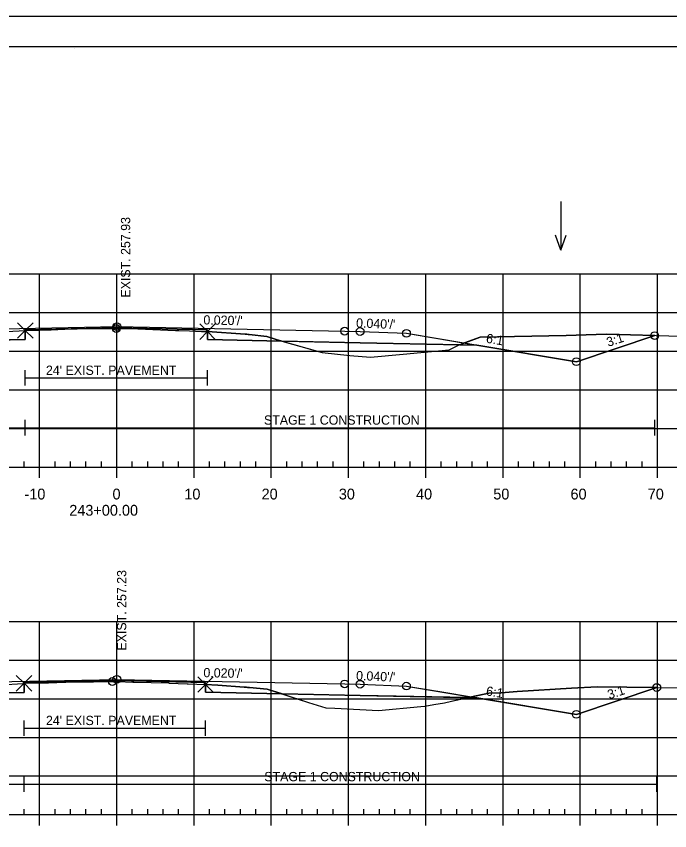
# Model space of a CAD drawing. Extents: x 1365647 to 1367999, y 387113 to 400173.
# Drawn here: x 1365881.1 to 1365965.7, y 393240.8 to 393346.2 of the extents above; entities that cross this region are included whole.
import ezdxf

# ---------------------------------------------------------------- set-up
doc = ezdxf.new("R2010")
doc.units = 0
for name, color, linetype in [('R_Alt Surface', 7, 'Continuous'), ('R_Axis', 7, 'Continuous'), ('R_Axis Annot', 7, 'Continuous'), ('R_Border', 7, 'Continuous'), ('R_Contours', 7, 'Continuous'), ('R_Exist Surface', 7, 'Continuous'), ('R_Fin Surface', 7, 'Continuous'), ('R_Fin Surface Annot', 7, 'Continuous'), ('R_Grid', 7, 'Continuous'), ('R_No Plot', 7, 'Continuous'), ('R_Proposed Const Limits', 7, 'Continuous'), ('R_Water', 7, 'Continuous'), ('R_Water Annot', 7, 'Continuous'), ('R_Xsect Elev', 7, 'Continuous')]:
    doc.layers.add(name, color=color, linetype=linetype)

msp = doc.modelspace()

# ---------------------------------------------------------------- linework, layer by layer
at = {"layer": 'R_Alt Surface'}
for points in [[(1365847.47, 393303.63), (1365862.59, 393303.93), (1365882.24, 393304.33), (1365882.24, 393305.61), (1365894.09, 393305.85), (1365905.83, 393305.62), (1365905.83, 393304.33), (1365925.59, 393303.93), (1365940.72, 393303.63)], [(1365847.47, 393257.96), (1365862.59, 393258.27), (1365882.07, 393258.66), (1365882.07, 393259.94), (1365894.09, 393260.18), (1365905.58, 393259.95), (1365905.58, 393258.67), (1365925.59, 393258.27), (1365940.72, 393257.96)]]:
    msp.add_lwpolyline(points, dxfattribs=at)
at = {"layer": 'R_Axis'}
for p, q in [((1365882.09, 393287.84), (1365882.09, 393288.54)), ((1365886.09, 393287.84), (1365886.09, 393288.54)), ((1365888.09, 393287.84), (1365888.09, 393288.54)), ((1365890.09, 393287.84), (1365890.09, 393288.54)), ((1365892.09, 393287.84), (1365892.09, 393288.54)), ((1365896.09, 393287.84), (1365896.09, 393288.54)), ((1365898.09, 393287.84), (1365898.09, 393288.54)), ((1365900.09, 393287.84), (1365900.09, 393288.54)), ((1365902.09, 393287.84), (1365902.09, 393288.54)), ((1365906.09, 393287.84), (1365906.09, 393288.54)), ((1365908.09, 393287.84), (1365908.09, 393288.54)), ((1365910.09, 393287.84), (1365910.09, 393288.54)), ((1365912.09, 393287.84), (1365912.09, 393288.54)), ((1365916.09, 393287.84), (1365916.09, 393288.54)), ((1365918.09, 393287.84), (1365918.09, 393288.54)), ((1365920.09, 393287.84), (1365920.09, 393288.54)), ((1365922.09, 393287.84), (1365922.09, 393288.54)), ((1365926.09, 393287.84), (1365926.09, 393288.54)), ((1365928.09, 393287.84), (1365928.09, 393288.54)), ((1365930.09, 393287.84), (1365930.09, 393288.54)), ((1365932.09, 393287.84), (1365932.09, 393288.54)), ((1365936.09, 393287.84), (1365936.09, 393288.54)), ((1365938.09, 393287.84), (1365938.09, 393288.54)), ((1365940.09, 393287.84), (1365940.09, 393288.54)), ((1365942.09, 393287.84), (1365942.09, 393288.54)), ((1365946.09, 393287.84), (1365946.09, 393288.54)), ((1365948.09, 393287.84), (1365948.09, 393288.54)), ((1365950.09, 393287.84), (1365950.09, 393288.54)), ((1365952.09, 393287.84), (1365952.09, 393288.54)), ((1365956.09, 393287.84), (1365956.09, 393288.54)), ((1365958.09, 393287.84), (1365958.09, 393288.54)), ((1365960.09, 393287.84), (1365960.09, 393288.54)), ((1365962.09, 393287.84), (1365962.09, 393288.54)), ((1365749.09, 393287.84), (1366039.09, 393287.84)), ((1365884.09, 393286.44), (1365884.09, 393287.84)), ((1365894.09, 393286.44), (1365894.09, 393287.84)), ((1365904.09, 393286.44), (1365904.09, 393287.84)), ((1365914.09, 393286.44), (1365914.09, 393287.84)), ((1365924.09, 393286.44), (1365924.09, 393287.84)), ((1365934.09, 393286.44), (1365934.09, 393287.84)), ((1365944.09, 393286.44), (1365944.09, 393287.84)), ((1365954.09, 393286.44), (1365954.09, 393287.84)), ((1365964.09, 393286.44), (1365964.09, 393287.84)), ((1365749.09, 393242.84), (1366039.09, 393242.84)), ((1365882.09, 393242.84), (1365882.09, 393243.54)), ((1365884.09, 393241.44), (1365884.09, 393242.84)), ((1365886.09, 393242.84), (1365886.09, 393243.54)), ((1365888.09, 393242.84), (1365888.09, 393243.54)), ((1365890.09, 393242.84), (1365890.09, 393243.54)), ((1365892.09, 393242.84), (1365892.09, 393243.54)), ((1365894.09, 393241.44), (1365894.09, 393242.84)), ((1365896.09, 393242.84), (1365896.09, 393243.54)), ((1365898.09, 393242.84), (1365898.09, 393243.54)), ((1365900.09, 393242.84), (1365900.09, 393243.54)), ((1365902.09, 393242.84), (1365902.09, 393243.54)), ((1365904.09, 393241.44), (1365904.09, 393242.84)), ((1365906.09, 393242.84), (1365906.09, 393243.54)), ((1365908.09, 393242.84), (1365908.09, 393243.54)), ((1365910.09, 393242.84), (1365910.09, 393243.54)), ((1365912.09, 393242.84), (1365912.09, 393243.54)), ((1365914.09, 393241.44), (1365914.09, 393242.84)), ((1365916.09, 393242.84), (1365916.09, 393243.54)), ((1365918.09, 393242.84), (1365918.09, 393243.54)), ((1365920.09, 393242.84), (1365920.09, 393243.54)), ((1365922.09, 393242.84), (1365922.09, 393243.54)), ((1365924.09, 393241.44), (1365924.09, 393242.84)), ((1365926.09, 393242.84), (1365926.09, 393243.54)), ((1365928.09, 393242.84), (1365928.09, 393243.54)), ((1365930.09, 393242.84), (1365930.09, 393243.54)), ((1365932.09, 393242.84), (1365932.09, 393243.54)), ((1365934.09, 393241.44), (1365934.09, 393242.84)), ((1365936.09, 393242.84), (1365936.09, 393243.54)), ((1365938.09, 393242.84), (1365938.09, 393243.54)), ((1365940.09, 393242.84), (1365940.09, 393243.54)), ((1365942.09, 393242.84), (1365942.09, 393243.54)), ((1365944.09, 393241.44), (1365944.09, 393242.84)), ((1365946.09, 393242.84), (1365946.09, 393243.54)), ((1365948.09, 393242.84), (1365948.09, 393243.54)), ((1365950.09, 393242.84), (1365950.09, 393243.54)), ((1365952.09, 393242.84), (1365952.09, 393243.54)), ((1365954.09, 393241.44), (1365954.09, 393242.84)), ((1365956.09, 393242.84), (1365956.09, 393243.54)), ((1365958.09, 393242.84), (1365958.09, 393243.54)), ((1365960.09, 393242.84), (1365960.09, 393243.54)), ((1365962.09, 393242.84), (1365962.09, 393243.54)), ((1365964.09, 393241.44), (1365964.09, 393242.84))]:
    msp.add_line(p, q, dxfattribs=at)
at = {"layer": 'R_Border'}
for p, q in [((1365736.09, 393342.3), (1366052.27, 393342.3)), ((1365888.61, 393342.04), (1365888.61, 393342.04)), ((1365888.61, 393342.04), (1365888.61, 393342.04))]:
    msp.add_line(p, q, dxfattribs=at)
at = {"layer": 'R_Contours'}
for p, q in [((1365905.83, 393305.37), (1365905.83, 393304.33)), ((1365953.59, 393301.48), (1365963.73, 393304.86)), ((1365963.73, 393304.86), (1365957.45, 393305.02)), ((1365905.83, 393304.33), (1365915.47, 393304.14)), ((1365905.58, 393259.69), (1365905.58, 393258.67)), ((1365905.58, 393258.67), (1365915.5, 393258.47)), ((1365953.59, 393255.82), (1365964, 393259.29)), ((1365964, 393259.29), (1365956.29, 393259.36)), ((1365939.99, 393258.08), (1365940.72, 393257.96)), ((1365940.72, 393257.96), (1365953.59, 393255.82))]:
    msp.add_line(p, q, dxfattribs=at)
for points in [[(1365869.97, 393304.08), (1365873.9, 393305.11), (1365875.19, 393305.11), (1365876.91, 393305.22), (1365879.86, 393305.38), (1365882.24, 393305.53), (1365882.24, 393304.33)], [(1365882.24, 393305.53), (1365882.7, 393305.55), (1365884.08, 393305.56), (1365885.57, 393305.61), (1365888.2, 393305.72), (1365888.94, 393305.74), (1365891.57, 393305.77), (1365892.95, 393305.77), (1365894.02, 393305.77), (1365894.54, 393305.78), (1365895.83, 393305.78), (1365896.81, 393305.74), (1365901.67, 393305.53), (1365902.1, 393305.53), (1365903.51, 393305.46), (1365905.03, 393305.39), (1365905.32, 393305.39), (1365905.83, 393305.37), (1365905.83, 393305.62), (1365894.09, 393305.85), (1365882.24, 393305.61)], [(1365905.83, 393305.37), (1365910.69, 393305.03), (1365910.93, 393305.02), (1365911.11, 393305.01), (1365911.23, 393304.99), (1365913.5, 393304.72), (1365914.7, 393304.35), (1365915.47, 393304.14), (1365905.83, 393304.33)], [(1365938.47, 393303.67), (1365941.15, 393304.64), (1365952.26, 393304.88), (1365957.45, 393305.02), (1365963.73, 393304.86), (1365953.59, 393301.48), (1365940.72, 393303.63)], [(1365915.47, 393304.14), (1365920.69, 393302.67), (1365924.26, 393302.29), (1365926.93, 393302.08), (1365931.18, 393302.44), (1365937.14, 393303), (1365938.41, 393303.65), (1365938.47, 393303.67), (1365925.59, 393303.93)], [(1365870.42, 393258.42), (1365874, 393259.44), (1365875.17, 393259.47), (1365876.68, 393259.51), (1365879.11, 393259.66), (1365881.9, 393259.83), (1365882.07, 393259.84), (1365882.07, 393258.66)], [(1365882.07, 393259.84), (1365883.22, 393259.88), (1365883.32, 393259.88), (1365885.26, 393259.89), (1365887.4, 393259.97), (1365887.47, 393259.97), (1365890.97, 393260.03), (1365891.07, 393260.03), (1365893.46, 393260.07), (1365893.51, 393260.07), (1365893.51, 393260.07), (1365894.23, 393260.08), (1365896.18, 393259.99), (1365896.29, 393259.99), (1365900.76, 393259.88), (1365900.86, 393259.87), (1365903.2, 393259.76), (1365903.31, 393259.76), (1365905.58, 393259.69), (1365905.58, 393259.95), (1365894.09, 393260.18), (1365882.07, 393259.94)], [(1365905.58, 393259.69), (1365907.17, 393259.58), (1365910.57, 393259.35), (1365910.71, 393259.34), (1365910.87, 393259.33), (1365911, 393259.31), (1365911.28, 393259.29), (1365913.56, 393259.09), (1365915.5, 393258.47), (1365905.58, 393258.67)], [(1365915.5, 393258.47), (1365918.92, 393257.37), (1365921.17, 393256.68), (1365922.3, 393256.6), (1365927.98, 393256.31), (1365933.44, 393256.82), (1365933.98, 393256.88), (1365935.14, 393257.08), (1365936.51, 393257.33), (1365937.42, 393257.51), (1365939.54, 393257.99), (1365925.59, 393258.27)], [(1365939.54, 393257.99), (1365942.24, 393258.58), (1365943.87, 393258.62), (1365945.91, 393258.79), (1365952.96, 393259.21), (1365956.29, 393259.36), (1365964, 393259.29), (1365953.59, 393255.82), (1365940.72, 393257.96)]]:
    msp.add_lwpolyline(points, close=True, dxfattribs=at)
for points in [[(1365915.47, 393304.14), (1365914.7, 393304.35), (1365913.5, 393304.72), (1365911.23, 393304.99), (1365911.11, 393305.01), (1365910.93, 393305.02), (1365910.69, 393305.03), (1365905.83, 393305.37)], [(1365957.45, 393305.02), (1365952.26, 393304.88), (1365941.15, 393304.64), (1365939.1, 393303.9)], [(1365939.1, 393303.9), (1365940.72, 393303.63), (1365953.59, 393301.48)], [(1365915.5, 393258.47), (1365913.56, 393259.09), (1365911.28, 393259.29), (1365911, 393259.31), (1365910.87, 393259.33), (1365910.71, 393259.34), (1365910.57, 393259.35), (1365907.17, 393259.58), (1365905.58, 393259.69)], [(1365956.29, 393259.36), (1365952.96, 393259.21), (1365945.91, 393258.79), (1365943.87, 393258.62), (1365942.24, 393258.58), (1365939.99, 393258.08)]]:
    msp.add_lwpolyline(points, dxfattribs=at)
at = {"layer": 'R_Exist Surface'}
for points in [[(1365879.86, 393305.38), (1365882.24, 393305.53), (1365882.7, 393305.55), (1365884.08, 393305.56), (1365885.57, 393305.61), (1365888.2, 393305.72), (1365888.94, 393305.74), (1365891.57, 393305.77), (1365892.95, 393305.77), (1365894.02, 393305.77), (1365894.54, 393305.78), (1365895.83, 393305.78), (1365896.81, 393305.74), (1365901.67, 393305.53), (1365902.1, 393305.53), (1365903.51, 393305.46), (1365905.03, 393305.39), (1365905.32, 393305.39), (1365905.83, 393305.37), (1365910.69, 393305.03), (1365910.93, 393305.02), (1365911.11, 393305.01), (1365911.23, 393304.99), (1365913.5, 393304.72), (1365914.7, 393304.35), (1365920.69, 393302.67), (1365924.26, 393302.29), (1365926.93, 393302.08), (1365931.18, 393302.44), (1365937.14, 393303), (1365938.41, 393303.65), (1365941.15, 393304.64), (1365952.26, 393304.88), (1365957.45, 393305.02), (1365973.67, 393304.62)], [(1365879.11, 393259.66), (1365881.9, 393259.83), (1365882.07, 393259.84), (1365883.22, 393259.88), (1365883.32, 393259.88), (1365885.26, 393259.89), (1365887.4, 393259.97), (1365887.47, 393259.97), (1365890.97, 393260.03), (1365891.07, 393260.03), (1365893.46, 393260.07), (1365893.51, 393260.07), (1365893.51, 393260.07), (1365894.23, 393260.08), (1365896.18, 393259.99), (1365896.29, 393259.99), (1365900.76, 393259.88), (1365900.86, 393259.87), (1365903.2, 393259.76), (1365903.31, 393259.76), (1365905.58, 393259.69), (1365907.17, 393259.58), (1365910.57, 393259.35), (1365910.71, 393259.34), (1365910.87, 393259.33), (1365911, 393259.31), (1365911.28, 393259.29), (1365913.56, 393259.09), (1365918.92, 393257.37), (1365921.17, 393256.68), (1365922.3, 393256.6), (1365927.98, 393256.31), (1365933.44, 393256.82), (1365933.98, 393256.88), (1365935.14, 393257.08), (1365936.51, 393257.33), (1365937.42, 393257.51), (1365942.24, 393258.58), (1365943.87, 393258.62), (1365945.91, 393258.79), (1365952.96, 393259.21), (1365956.29, 393259.36), (1365979.21, 393259.14)]]:
    msp.add_lwpolyline(points, dxfattribs=at)
at = {"layer": 'R_Fin Surface'}
for points in [[(1365820.1, 393306.31), (1365834.59, 393301.48), (1365852.3, 393304.43), (1365856.59, 393305.15), (1365862.59, 393305.39), (1365864.59, 393305.43), (1365894.09, 393306.02), (1365923.59, 393305.43), (1365925.59, 393305.39), (1365931.59, 393305.15), (1365935.89, 393304.43), (1365953.59, 393301.48), (1365963.73, 393304.86)], [(1365820.1, 393306.31), (1365834.59, 393301.48), (1365847.47, 393303.63), (1365856.59, 393305.15), (1365862.59, 393305.39), (1365864.59, 393305.43), (1365894.09, 393306.02), (1365923.59, 393305.43), (1365925.59, 393305.39), (1365931.59, 393305.15), (1365940.72, 393303.63), (1365953.59, 393301.48), (1365963.73, 393304.86)], [(1365856.59, 393305.15), (1365862.59, 393305.39), (1365864.59, 393305.43), (1365894.09, 393306.02), (1365923.59, 393305.43), (1365925.59, 393305.39), (1365931.59, 393305.15)], [(1365821.44, 393260.2), (1365834.59, 393255.82), (1365852.3, 393258.77), (1365856.59, 393259.48), (1365862.59, 393259.72), (1365864.59, 393259.76), (1365894.09, 393260.35), (1365923.59, 393259.76), (1365925.59, 393259.72), (1365931.59, 393259.48), (1365935.89, 393258.77), (1365953.59, 393255.82), (1365964, 393259.29)], [(1365821.44, 393260.2), (1365834.59, 393255.82), (1365847.47, 393257.96), (1365856.59, 393259.48), (1365862.59, 393259.72), (1365864.59, 393259.76), (1365894.09, 393260.35), (1365923.59, 393259.76), (1365925.59, 393259.72), (1365931.59, 393259.48), (1365940.72, 393257.96), (1365953.59, 393255.82), (1365964, 393259.29)], [(1365856.59, 393259.48), (1365862.59, 393259.72), (1365864.59, 393259.76), (1365894.09, 393260.35), (1365923.59, 393259.76), (1365925.59, 393259.72), (1365931.59, 393259.48)]]:
    msp.add_lwpolyline(points, dxfattribs=at)
at = {"layer": 'R_Grid'}
for p, q in [((1365749.09, 393312.84), (1366039.09, 393312.84)), ((1365884.09, 393287.84), (1365884.09, 393312.84)), ((1365894.09, 393287.84), (1365894.09, 393312.84)), ((1365904.09, 393287.84), (1365904.09, 393312.84)), ((1365914.09, 393287.84), (1365914.09, 393312.84)), ((1365924.09, 393287.84), (1365924.09, 393312.84)), ((1365934.09, 393287.84), (1365934.09, 393312.84)), ((1365944.09, 393287.84), (1365944.09, 393312.84)), ((1365954.09, 393287.84), (1365954.09, 393312.84)), ((1365964.09, 393287.84), (1365964.09, 393312.84)), ((1365749.09, 393307.84), (1366039.09, 393307.84)), ((1365749.09, 393302.84), (1366039.09, 393302.84)), ((1365749.09, 393297.84), (1366039.09, 393297.84)), ((1365749.09, 393292.84), (1366039.09, 393292.84)), ((1365749.09, 393287.84), (1366039.09, 393287.84)), ((1365749.09, 393267.84), (1366039.09, 393267.84)), ((1365884.09, 393242.84), (1365884.09, 393267.84)), ((1365894.09, 393242.84), (1365894.09, 393267.84)), ((1365904.09, 393242.84), (1365904.09, 393267.84)), ((1365914.09, 393242.84), (1365914.09, 393267.84)), ((1365924.09, 393242.84), (1365924.09, 393267.84)), ((1365934.09, 393242.84), (1365934.09, 393267.84)), ((1365944.09, 393242.84), (1365944.09, 393267.84)), ((1365954.09, 393242.84), (1365954.09, 393267.84)), ((1365964.09, 393242.84), (1365964.09, 393267.84)), ((1365749.09, 393262.84), (1366039.09, 393262.84)), ((1365749.09, 393257.84), (1366039.09, 393257.84)), ((1365749.09, 393252.84), (1366039.09, 393252.84)), ((1365749.09, 393247.84), (1366039.09, 393247.84)), ((1365749.09, 393242.84), (1366039.09, 393242.84))]:
    msp.add_line(p, q, dxfattribs=at)
at = {"layer": 'R_No Plot'}
msp.add_line((1365723.69, 393346.2), (1366057.03, 393346.2), dxfattribs=at)
msp.add_lwpolyline([(1365723.69, 393346.2), (1366057.03, 393346.2), (1366057.03, 393132.86), (1365723.69, 393132.86)], close=True, dxfattribs=at)
for points in [[(1365882.24, 393305.53), (1365881.24, 393306.53), (1365882.24, 393305.53), (1365881.24, 393304.53), (1365882.24, 393305.53), (1365883.24, 393304.53), (1365882.24, 393305.53), (1365883.24, 393306.53)], [(1365905.83, 393305.37), (1365904.83, 393306.37), (1365905.83, 393305.37), (1365904.83, 393304.37), (1365905.83, 393305.37), (1365906.83, 393304.37), (1365905.83, 393305.37), (1365906.83, 393306.37)], [(1365882.07, 393259.84), (1365881.07, 393260.84), (1365882.07, 393259.84), (1365881.07, 393258.84), (1365882.07, 393259.84), (1365883.07, 393258.84), (1365882.07, 393259.84), (1365883.07, 393260.84)], [(1365905.58, 393259.69), (1365904.58, 393260.69), (1365905.58, 393259.69), (1365904.58, 393258.69), (1365905.58, 393259.69), (1365906.58, 393258.69), (1365905.58, 393259.69), (1365906.58, 393260.69)]]:
    msp.add_lwpolyline(points, dxfattribs=at)
for centre in [(1365894.02, 393305.77), (1365894.09, 393306.02), (1365894.09, 393306.02), (1365894.09, 393306.02), (1365894.09, 393306.02), (1365894.09, 393306.02), (1365923.59, 393305.43), (1365923.59, 393305.43), (1365923.59, 393305.43), (1365923.59, 393305.43), (1365923.59, 393305.43), (1365925.59, 393305.39), (1365925.59, 393305.39), (1365925.59, 393305.39), (1365925.59, 393305.39), (1365925.59, 393305.39), (1365931.59, 393305.15), (1365931.59, 393305.15), (1365931.59, 393305.15), (1365931.59, 393305.15), (1365931.59, 393305.15), (1365963.73, 393304.86), (1365963.73, 393304.86), (1365953.59, 393301.48), (1365953.59, 393301.48), (1365953.59, 393301.48), (1365953.59, 393301.48), (1365953.59, 393301.48), (1365893.51, 393260.07), (1365894.09, 393260.35), (1365894.09, 393260.35), (1365894.09, 393260.35), (1365894.09, 393260.35), (1365894.09, 393260.35), (1365923.59, 393259.76), (1365923.59, 393259.76), (1365923.59, 393259.76), (1365923.59, 393259.76), (1365923.59, 393259.76), (1365925.59, 393259.72), (1365925.59, 393259.72), (1365925.59, 393259.72), (1365925.59, 393259.72), (1365925.59, 393259.72), (1365931.59, 393259.48), (1365931.59, 393259.48), (1365931.59, 393259.48), (1365931.59, 393259.48), (1365931.59, 393259.48), (1365964, 393259.29), (1365964, 393259.29), (1365953.59, 393255.82), (1365953.59, 393255.82), (1365953.59, 393255.82), (1365953.59, 393255.82), (1365953.59, 393255.82)]:
    msp.add_circle(centre, 0.5, dxfattribs=at)
at = {"layer": 'R_Proposed Const Limits'}
for points in [[(1365931.59, 393305.15), (1365953.59, 393301.48), (1365963.73, 393304.86)], [(1365931.59, 393259.48), (1365953.59, 393255.82), (1365964, 393259.29)]]:
    msp.add_lwpolyline(points, dxfattribs=at)
at = {"layer": 'R_Water'}
for p, q in [((1365882.24, 393298.38), (1365882.24, 393300.38)), ((1365905.83, 393298.38), (1365905.83, 393300.38)), ((1365882.24, 393299.38), (1365905.83, 393299.38)), ((1365882.24, 393291.93), (1365882.24, 393293.93)), ((1365963.73, 393291.93), (1365963.73, 393293.93)), ((1365820.1, 393292.93), (1365882.24, 393292.93)), ((1365882.24, 393292.93), (1365963.73, 393292.93)), ((1365882.07, 393253.04), (1365882.07, 393255.04)), ((1365905.58, 393253.04), (1365905.58, 393255.04)), ((1365882.07, 393254.04), (1365905.58, 393254.04)), ((1365882.07, 393245.77), (1365882.07, 393247.77)), ((1365964, 393245.77), (1365964, 393247.77)), ((1365821.44, 393246.77), (1365882.07, 393246.77)), ((1365882.07, 393246.77), (1365964, 393246.77))]:
    msp.add_line(p, q, dxfattribs=at)
at = {"layer": 'R_Water Annot'}
for p, q in [((1365951.57, 393322.21), (1365951.57, 393315.92)), ((1365951.57, 393315.92), (1365950.87, 393317.85)), ((1365951.57, 393315.92), (1365952.27, 393317.85))]:
    msp.add_line(p, q, dxfattribs=at)

# ---------------------------------------------------------------- texts
at = {"layer": 'R_Axis Annot'}
for s, p in [('-10', (1365882.13, 393283.64)), ('0', (1365893.53, 393283.64)), ('10', (1365902.83, 393283.64)), ('20', (1365912.83, 393283.64)), ('30', (1365922.83, 393283.64)), ('40', (1365932.83, 393283.64)), ('50', (1365942.83, 393283.64)), ('60', (1365952.83, 393283.64)), ('70', (1365962.83, 393283.64)), ('243+00.00', (1365887.93, 393281.54))]:
    msp.add_text(s, height=1.4, dxfattribs=at).set_placement(p)
at = {"layer": 'R_Fin Surface Annot'}
for s, rotation, p in [("0.020'/'", 358.8542, (1365905.29, 393306.3)), ("0.040'/'", 357.7094, (1365925.05, 393305.91)), ('6:1', 350.5377, (1365941.83, 393303.95)), ('3:1', 18.4349, (1365957.72, 393303.39)), ("0.020'/'", 358.8542, (1365905.29, 393260.63)), ("0.040'/'", 357.7094, (1365925.05, 393260.25)), ('6:1', 350.5377, (1365941.83, 393258.29)), ('3:1', 18.4349, (1365957.85, 393257.76))]:
    msp.add_text(s, height=1.2, rotation=rotation, dxfattribs=at).set_placement(p)
at = {"layer": 'R_Water'}
for s, p in [("24' EXIST. PAVEMENT", (1365884.91, 393299.77)), ('STAGE 1 CONSTRUCTION', (1365913.14, 393293.32)), ("24' EXIST. PAVEMENT", (1365884.91, 393254.43)), ('STAGE 1 CONSTRUCTION', (1365913.18, 393247.16))]:
    msp.add_text(s, height=1.2, dxfattribs=at).set_placement(p)
at = {"layer": 'R_Xsect Elev'}
for s, p in [('EXIST. 257.93', (1365895.82, 393309.77)), ('EXIST. 257.23', (1365895.31, 393264.07))]:
    msp.add_text(s, height=1.2, rotation=90, dxfattribs=at).set_placement(p)

doc.saveas('drawing.dxf')
